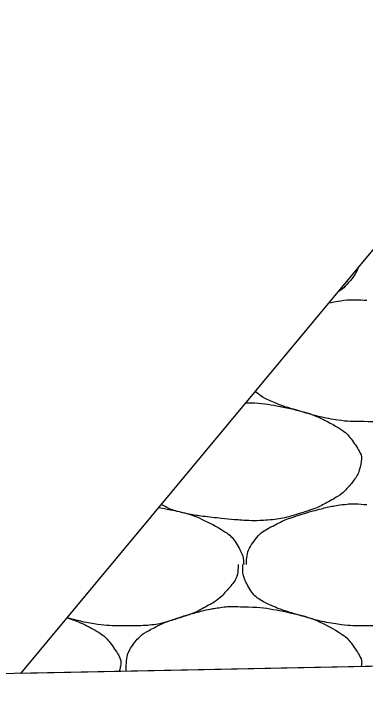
# Model space of a CAD drawing. Extents: x 1373719 to 1374161, y 379835 to 380167.
# Drawn here: x 1373961.07 to 1373961.743, y 379974.193 to 379975.495 of the extents above; entities that cross this region are included whole.
import ezdxf

# ---------------------------------------------------------------- set-up
doc = ezdxf.new("R2010")
doc.units = 0
doc.layers.add('Aggregate Base Course', color=7, linetype='Continuous')
doc.layers.add('SIGNATURE', color=7, linetype='Continuous')

msp = doc.modelspace()

# ---------------------------------------------------------------- linework, layer by layer
msp.add_line((1373965.3548, 379974.3183), (1373938.7049, 379973.7853))
at = {"layer": 'Aggregate Base Course'}
for points, degree in [([(1373961.7293, 379975.0092), (1373961.7248, 379974.9987), (1373961.7182, 379974.9886), (1373961.7034, 379974.9721), (1373961.6972, 379974.9668), (1373961.6901, 379974.9621)], 3), ([(1373961.6734, 379974.9419), (1373961.6789, 379974.9431), (1373961.6844, 379974.9441), (1373961.7066, 379974.9476), (1373961.7237, 379974.9482), (1373961.7404, 379974.9468)], 3), ([(1373961.7404, 379974.9468), (1373961.7422, 379974.9467), (1373961.744, 379974.9469), (1373961.7458, 379974.9468)], 2), ([(1373961.96, 379974.8316), (1373961.96, 379974.8298), (1373961.96, 379974.828), (1373961.96, 379974.8262), (1373961.9593, 379974.8079), (1373961.9477, 379974.7921), (1373961.9348, 379974.7776), (1373961.9266, 379974.7684), (1373961.918, 379974.7618), (1373961.9078, 379974.756), (1373961.8896, 379974.7457), (1373961.8717, 379974.737), (1373961.852, 379974.7308), (1373961.8264, 379974.7227), (1373961.8009, 379974.7156), (1373961.7746, 379974.7146), (1373961.7632, 379974.7141), (1373961.7517, 379974.7141), (1373961.7404, 379974.7146)], 3), ([(1373961.7404, 379974.7146), (1373961.738, 379974.7146), (1373961.7356, 379974.7146), (1373961.7133, 379974.7146), (1373961.6935, 379974.7164), (1373961.6527, 379974.7238), (1373961.6327, 379974.7302), (1373961.5946, 379974.7411), (1373961.5775, 379974.7468), (1373961.55, 379974.7586), (1373961.5406, 379974.7648), (1373961.5325, 379974.7726)], 3), ([(1373961.5142, 379974.7506), (1373961.5392, 379974.7505), (1373961.5642, 379974.7467), (1373961.6214, 379974.735), (1373961.6511, 379974.7252), (1373961.7009, 379974.6985), (1373961.7145, 379974.684), (1373961.7335, 379974.6556), (1373961.7365, 379974.6458), (1373961.7319, 379974.6203), (1373961.7231, 379974.6035), (1373961.7013, 379974.5792), (1373961.693, 379974.5728), (1373961.6646, 379974.5567), (1373961.6467, 379974.548), (1373961.6014, 379974.5337), (1373961.5759, 379974.5272), (1373961.5364, 379974.5248), (1373961.5231, 379974.5247), (1373961.4901, 379974.5269), (1373961.4704, 379974.5288), (1373961.4288, 379974.5334), (1373961.4073, 379974.5368), (1373961.3738, 379974.5446), (1373961.363, 379974.5498), (1373961.3523, 379974.5559)], 3), ([(1373961.3477, 379974.5503), (1373961.3532, 379974.5494), (1373961.3587, 379974.5483), (1373961.3964, 379974.5406), (1373961.4261, 379974.5308), (1373961.4759, 379974.5041), (1373961.4918, 379974.4902), (1373961.5075, 379974.461), (1373961.5092, 379974.4521), (1373961.51, 379974.4422), (1373961.5101, 379974.4416), (1373961.51, 379974.441)], 3), ([(1373961.5154, 379974.441), (1373961.5154, 379974.4416), (1373961.5153, 379974.4422), (1373961.5154, 379974.4428), (1373961.5157, 379974.458), (1373961.52, 379974.4725), (1373961.5298, 379974.486), (1373961.5397, 379974.4996), (1373961.5519, 379974.5076), (1373961.5658, 379974.5148), (1373961.5776, 379974.521), (1373961.5892, 379974.5268), (1373961.6018, 379974.531), (1373961.6196, 379974.537), (1373961.6375, 379974.5424), (1373961.6558, 379974.5472), (1373961.6671, 379974.5501), (1373961.6784, 379974.5526), (1373961.69, 379974.5544), (1373961.7066, 379974.557), (1373961.7237, 379974.5576), (1373961.7404, 379974.5562)], 3), ([(1373961.7404, 379974.5562), (1373961.7422, 379974.5561), (1373961.744, 379974.5563), (1373961.7458, 379974.5562)], 2), ([(1373961.4992, 379974.441), (1373961.4992, 379974.4392), (1373961.4992, 379974.4374), (1373961.4985, 379974.4173), (1373961.4869, 379974.4015), (1373961.4658, 379974.3778), (1373961.4572, 379974.3712), (1373961.4288, 379974.3551), (1373961.4109, 379974.3464), (1373961.3656, 379974.3321), (1373961.3401, 379974.325), (1373961.3024, 379974.3235), (1373961.2909, 379974.3235), (1373961.2796, 379974.324)], 3), ([(1373961.7404, 379974.324), (1373961.738, 379974.324), (1373961.7356, 379974.324), (1373961.7133, 379974.324), (1373961.6935, 379974.3258), (1373961.6527, 379974.3332), (1373961.6327, 379974.3396), (1373961.5946, 379974.3505), (1373961.5775, 379974.3562), (1373961.5413, 379974.3718), (1373961.5254, 379974.3856), (1373961.5102, 379974.415), (1373961.5082, 379974.4251), (1373961.5082, 379974.4374), (1373961.5082, 379974.4392), (1373961.5082, 379974.441)], 3), ([(1373961.96, 379974.441), (1373961.96, 379974.4392), (1373961.96, 379974.4374), (1373961.9593, 379974.4173), (1373961.9477, 379974.4015), (1373961.9266, 379974.3778), (1373961.918, 379974.3712), (1373961.8896, 379974.3551), (1373961.8717, 379974.3464), (1373961.8264, 379974.3321), (1373961.8009, 379974.325), (1373961.7632, 379974.3235), (1373961.7517, 379974.3235), (1373961.7404, 379974.324)], 3), ([(1373961.2851, 379974.2369), (1373961.2848, 379974.2402), (1373961.2848, 379974.2434), (1373961.2858, 379974.2612), (1373961.2889, 379974.2759), (1373961.31, 379974.3039), (1373961.3215, 379974.3114), (1373961.3472, 379974.3248), (1373961.3588, 379974.3306), (1373961.3892, 379974.3408), (1373961.4071, 379974.3462), (1373961.4367, 379974.3539), (1373961.448, 379974.3564), (1373961.4762, 379974.3608), (1373961.4933, 379974.3614), (1373961.51, 379974.36)], 3), ([(1373961.51, 379974.36), (1373961.5363, 379974.3603), (1373961.5628, 379974.3564), (1373961.6214, 379974.3444), (1373961.6511, 379974.3346), (1373961.7009, 379974.3079), (1373961.7145, 379974.2934), (1373961.7335, 379974.265), (1373961.7365, 379974.2552), (1373961.7349, 379974.2464), (1373961.7349, 379974.2461), (1373961.7348, 379974.2459)], 3), ([(1373961.2796, 379974.324), (1373961.2772, 379974.324), (1373961.2748, 379974.324), (1373961.2525, 379974.324), (1373961.2327, 379974.3258), (1373961.1991, 379974.3319), (1373961.1856, 379974.3355), (1373961.1722, 379974.3394)], 3), ([(1373961.1722, 379974.3393), (1373961.1884, 379974.3339), (1373961.2042, 379974.3271), (1373961.2401, 379974.3079), (1373961.2537, 379974.2934), (1373961.2727, 379974.265), (1373961.2757, 379974.2552), (1373961.2736, 379974.2433), (1373961.2727, 379974.2399), (1373961.2717, 379974.2366)], 3)]:
    msp.add_open_spline(points, degree=degree, dxfattribs=at)
at = {"layer": 'SIGNATURE'}
msp.add_lwpolyline([(1373961.0836, 379974.2329), (1373962.7242, 379976.2054), (1373965.3548, 379976.2486), (1373968.4651, 379976.1864), (1373969.7589, 379974.2302), (1373965.3548, 379974.3183)], close=True, dxfattribs=at)

doc.saveas('drawing.dxf')
